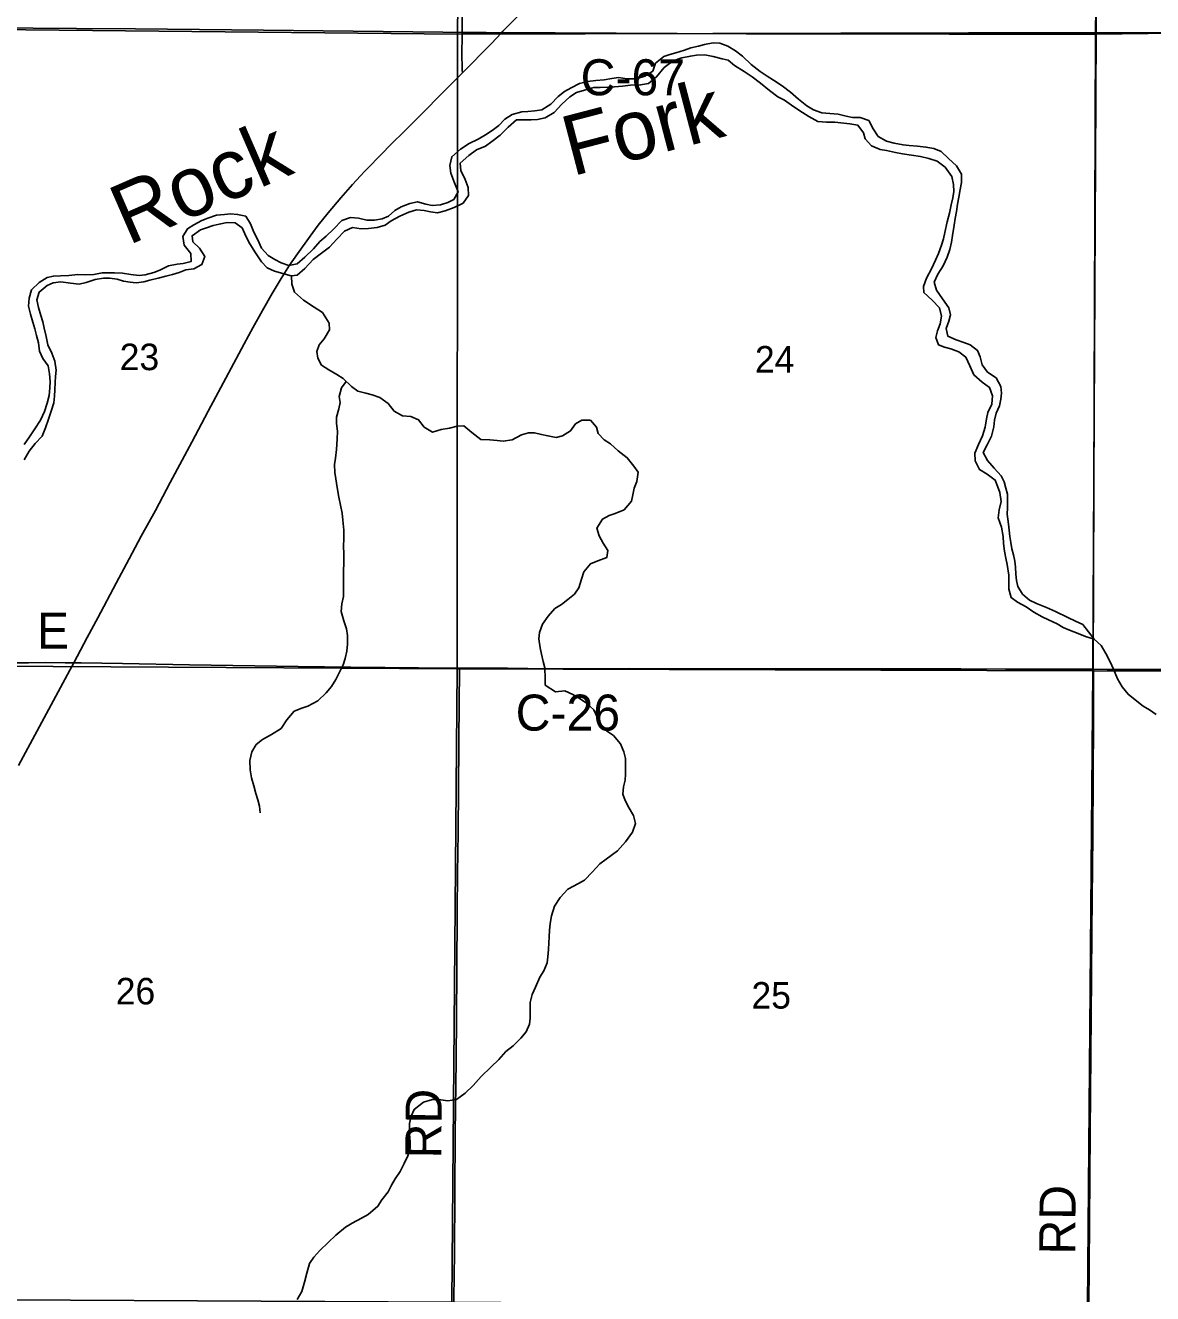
# Model space of a CAD drawing. Extents: x 1584893 to 1934202, y 663575 to 1091909.
# Drawn here: x 1800576 to 1809965, y 969270 to 979837 of the extents above; entities that cross this region are included whole.
import ezdxf

# ---------------------------------------------------------------- set-up
doc = ezdxf.new("R2010")
doc.units = 0
for name, color, linetype in [('GM_X_County_Road', 7, 'Continuous'), ('GM_X_County_Road_Text', 7, 'Continuous'), ('GM_X_Minor_River', 7, 'Continuous'), ('GM_X_Minor_River_Text', 7, 'Continuous'), ('GM_X_Section', 7, 'Continuous'), ('GM_X_Section_Text', 7, 'Continuous'), ('GM_X_State_Route', 7, 'Continuous'), ('GM_X_Township', 7, 'Continuous'), ('GM_X_Township_Road', 7, 'Continuous'), ('GM_X_Township_Road_Text', 7, 'Continuous')]:
    doc.layers.add(name, color=color, linetype=linetype)

msp = doc.modelspace()

# ---------------------------------------------------------------- linework, layer by layer
at = {"layer": 'GM_X_County_Road'}
for points in [[(1798925, 979823), (1799031, 979825), (1799606, 979822), (1800640, 979814), (1801001, 979811), (1801493, 979807), (1802560, 979796), (1804053, 979779), (1804214, 979778)], [(1804214, 979778), (1804414, 979776), (1804543, 979775)], [(1804543, 979775), (1804543, 979775), (1804989, 979774), (1805497, 979772), (1806006, 979769), (1806580, 979767), (1807023, 979767), (1807499, 979767), (1808271, 979764), (1808878, 979764), (1809354, 979762), (1809494, 979763)], [(1809494, 979763), (1809928, 979768), (1810207, 979771), (1810781, 979777), (1810844, 979777)], [(1799195, 974526), (1799277, 974526), (1799458, 974525), (1799786, 974526), (1800016, 974526), (1800196, 974526), (1800409, 974526), (1800601, 974527), (1800748, 974528), (1800907, 974527), (1800979, 974525)], [(1800979, 974525), (1801040, 974525), (1801385, 974519), (1801942, 974509), (1802848, 974495), (1803288, 974489), (1804134, 974481), (1804193, 974481)], [(1804193, 974481), (1804381, 974480), (1804591, 974480), (1804934, 974477), (1805609, 974478), (1806118, 974475), (1806412, 974476), (1806772, 974477), (1807084, 974477), (1807364, 974475), (1807601, 974475), (1807785, 974476), (1807977, 974475), (1808104, 974476), (1808368, 974475), (1808740, 974473), (1809181, 974474), (1809474, 974473)], [(1809411, 966526), (1809413, 966778), (1809418, 967188), (1809418, 967350), (1809419, 967480), (1809419, 967547), (1809420, 967564), (1809422, 967793), (1809428, 968531), (1809436, 969499), (1809445, 970615), (1809456, 971911), (1809459, 972288), (1809466, 973092), (1809473, 974044), (1809474, 974473)], [(1809474, 974473), (1809588, 974471), (1809771, 974471), (1810328, 974471), (1810525, 974469), (1810673, 974468), (1810754, 974468)]]:
    msp.add_lwpolyline(points, dxfattribs=at)
at = {"layer": 'GM_X_Minor_River'}
for points in [[(1808216, 977557), (1808165, 977630), (1808146, 977698), (1808177, 977764), (1808221, 977834), (1808254, 977904), (1808275, 977968), (1808290, 978030), (1808299, 978086), (1808312, 978172), (1808322, 978228), (1808331, 978286), (1808340, 978348), (1808352, 978404), (1808363, 978470), (1808374, 978528), (1808373, 978598), (1808331, 978665), (1808266, 978726), (1808205, 978785), (1808143, 978810), (1808077, 978823), (1808007, 978831), (1807937, 978836), (1807887, 978841), (1807813, 978856), (1807749, 978871), (1807679, 978911), (1807638, 978974), (1807601, 979043), (1807529, 979070), (1807465, 979070), (1807413, 979081), (1807345, 979098), (1807277, 979101), (1807209, 979108), (1807141, 979134), (1807086, 979167), (1807016, 979222), (1806949, 979279), (1806881, 979332), (1806808, 979379), (1806756, 979412), (1806696, 979453), (1806621, 979510), (1806550, 979579), (1806490, 979624), (1806427, 979662), (1806361, 979689), (1806305, 979690), (1806232, 979677), (1806182, 979663), (1806118, 979648), (1806066, 979630), (1805993, 979607), (1805943, 979594), (1805893, 979578), (1805824, 979521), (1805803, 979455), (1805737, 979414), (1805666, 979392), (1805588, 979391), (1805516, 979402), (1805460, 979393), (1805398, 979384), (1805328, 979378), (1805259, 979369), (1805191, 979352), (1805123, 979317), (1805068, 979285), (1805013, 979244), (1804953, 979180), (1804878, 979133), (1804820, 979124), (1804762, 979120), (1804710, 979115), (1804631, 979094), (1804569, 979054), (1804520, 979003), (1804465, 978961), (1804409, 978924), (1804348, 978888), (1804274, 978851), (1804201, 978806), (1804128, 978742), (1804113, 978668), (1804121, 978604), (1804150, 978526), (1804181, 978451), (1804146, 978387), (1804096, 978360), (1804035, 978340), (1803965, 978337), (1803911, 978346), (1803841, 978367), (1803779, 978353), (1803707, 978324), (1803654, 978293), (1803602, 978247), (1803549, 978226), (1803485, 978214)], [(1803372, 978141), (1803434, 978143), (1803506, 978152), (1803573, 978173), (1803623, 978207), (1803696, 978248), (1803770, 978279), (1803833, 978299), (1803899, 978294), (1803951, 978283), (1804009, 978274), (1804073, 978290), (1804149, 978319), (1804222, 978356), (1804267, 978418), (1804263, 978486), (1804240, 978553), (1804203, 978627), (1804198, 978689), (1804269, 978753), (1804333, 978800), (1804408, 978829), (1804462, 978869), (1804531, 978922), (1804598, 978988), (1804667, 979049), (1804721, 979050), (1804789, 979050), (1804841, 979053), (1804907, 979066), (1804982, 979110), (1805045, 979179), (1805110, 979240), (1805166, 979276), (1805232, 979297), (1805311, 979320), (1805365, 979320), (1805429, 979321), (1805483, 979324), (1805551, 979330), (1805617, 979339), (1805700, 979340), (1805766, 979353), (1805833, 979407), (1805898, 979486), (1805972, 979541), (1806045, 979567), (1806115, 979580), (1806165, 979587), (1806235, 979590), (1806305, 979578), (1806379, 979559), (1806431, 979546), (1806483, 979503), (1806562, 979452), (1806630, 979407), (1806699, 979356), (1806773, 979293), (1806844, 979242), (1806898, 979212), (1806977, 979158), (1807049, 979111), (1807101, 979077), (1807176, 979036), (1807250, 979031), (1807318, 979030), (1807392, 979023), (1807444, 979017), (1807510, 979004), (1807558, 978941), (1807571, 978891), (1807624, 978834), (1807696, 978803), (1807750, 978794), (1807824, 978777), (1807882, 978767), (1807956, 978756), (1808032, 978743), (1808100, 978726), (1808170, 978705), (1808237, 978654), (1808292, 978577), (1808308, 978511), (1808309, 978453), (1808300, 978401), (1808286, 978341), (1808273, 978273), (1808254, 978199), (1808235, 978111), (1808224, 978059), (1808207, 978005), (1808183, 977935), (1808158, 977881), (1808123, 977809), (1808082, 977731), (1808057, 977661), (1808061, 977611), (1808128, 977546), (1808189, 977483), (1808206, 977415), (1808196, 977349)], [(1803485, 978214), (1803421, 978213), (1803351, 978230), (1803285, 978237), (1803213, 978212), (1803142, 978140), (1803083, 978081), (1803028, 978035), (1802976, 977976), (1802905, 977904), (1802840, 977851), (1802770, 977836), (1802708, 977858), (1802654, 977885), (1802598, 977918), (1802543, 977981), (1802512, 978049), (1802480, 978114), (1802451, 978184), (1802412, 978247), (1802344, 978262), (1802284, 978265), (1802234, 978261), (1802168, 978254), (1802095, 978231), (1802045, 978211), (1801980, 978176), (1801928, 978142), (1801889, 978077), (1801898, 978006), (1801954, 977935), (1801957, 977869), (1801890, 977852), (1801840, 977846), (1801768, 977833), (1801696, 977798), (1801645, 977779), (1801573, 977759), (1801523, 977754), (1801455, 977761), (1801385, 977772), (1801319, 977776), (1801265, 977775), (1801215, 977774), (1801146, 977762), (1801078, 977759), (1801012, 977760), (1800938, 977753), (1800870, 977750), (1800810, 977748), (1800757, 977735), (1800691, 977695), (1800628, 977632), (1800607, 977564), (1800602, 977498), (1800618, 977430), (1800637, 977363), (1800656, 977309), (1800670, 977252), (1800685, 977192), (1800694, 977122), (1800721, 977061), (1800767, 977000), (1800776, 976934), (1800783, 976870), (1800781, 976818), (1800774, 976752), (1800759, 976688), (1800736, 976620), (1800703, 976548), (1800656, 976476), (1800612, 976409), (1800567, 976345)], [(1800567, 976218), (1800608, 976288), (1800659, 976354), (1800716, 976415), (1800743, 976483), (1800769, 976555), (1800792, 976623), (1800813, 976691), (1800820, 976747), (1800822, 976801), (1800825, 976861), (1800826, 976912), (1800832, 976964), (1800823, 977040), (1800798, 977106), (1800763, 977175), (1800750, 977245), (1800734, 977314), (1800721, 977368), (1800704, 977420), (1800686, 977485), (1800673, 977549), (1800690, 977615), (1800759, 977669), (1800809, 977692), (1800871, 977699), (1800951, 977688), (1801023, 977680), (1801083, 977695), (1801158, 977720), (1801228, 977731), (1801280, 977731), (1801340, 977722), (1801394, 977705), (1801450, 977697), (1801500, 977692), (1801562, 977699), (1801612, 977715), (1801683, 977730), (1801747, 977747), (1801801, 977761), (1801858, 977778), (1801914, 977799), (1801980, 977809), (1802047, 977844), (1802071, 977910), (1802026, 977979), (1801971, 978034), (1801965, 978084), (1802034, 978133), (1802084, 978151), (1802141, 978168), (1802191, 978179), (1802257, 978193), (1802323, 978192), (1802381, 978149), (1802416, 978074), (1802447, 978016), (1802492, 977941), (1802544, 977866), (1802589, 977816), (1802651, 977789), (1802721, 977768), (1802789, 977751), (1802839, 977755), (1802903, 977810), (1802974, 977885), (1803043, 977939), (1803110, 977990), (1803171, 978054), (1803234, 978121), (1803300, 978152), (1803372, 978141)], [(1802792, 977751), (1802796, 977681), (1802819, 977614), (1802892, 977547), (1802982, 977488), (1803051, 977443), (1803106, 977356), (1803108, 977300), (1803065, 977226), (1803024, 977175), (1803005, 977119), (1803011, 977064), (1803044, 977006), (1803104, 976967), (1803171, 976928), (1803223, 976894), (1803294, 976828), (1803346, 976788), (1803412, 976771), (1803464, 976758), (1803530, 976735), (1803597, 976685), (1803648, 976622), (1803718, 976583), (1803786, 976578), (1803852, 976551), (1803899, 976488), (1803967, 976447), (1804039, 976469), (1804109, 976480), (1804174, 976497), (1804228, 976499), (1804295, 976444), (1804371, 976387), (1804445, 976384), (1804505, 976377), (1804555, 976372), (1804631, 976384), (1804708, 976425), (1804766, 976442), (1804816, 976442), (1804876, 976429), (1804928, 976418), (1804998, 976403), (1805050, 976417), (1805117, 976458), (1805157, 976516), (1805210, 976547), (1805282, 976546), (1805333, 976490), (1805347, 976435), (1805398, 976383), (1805450, 976350), (1805515, 976293), (1805589, 976234), (1805644, 976165), (1805681, 976114), (1805670, 976036), (1805646, 975981), (1805637, 975924), (1805626, 975872), (1805563, 975801), (1805489, 975770), (1805439, 975752), (1805382, 975723), (1805337, 975647), (1805355, 975585), (1805390, 975524), (1805429, 975462), (1805419, 975403), (1805344, 975376), (1805282, 975351), (1805227, 975285), (1805208, 975223), (1805187, 975151), (1805149, 975098), (1805094, 975052), (1805041, 975011), (1804987, 974977), (1804932, 974914), (1804883, 974848), (1804858, 974778), (1804854, 974726), (1804865, 974652), (1804874, 974597), (1804888, 974537), (1804903, 974483), (1804906, 974396), (1804907, 974340), (1804993, 974285), (1805069, 974292), (1805135, 974263), (1805198, 974225), (1805250, 974190), (1805311, 974135), (1805339, 974074), (1805358, 974022), (1805417, 973959), (1805475, 973920), (1805532, 973850), (1805562, 973785)], [(1809478, 974724), (1809384, 974846), (1809324, 974872), (1809258, 974903), (1809155, 974953), (1809081, 974986), (1808999, 975019), (1808941, 975047), (1808882, 975098), (1808843, 975161), (1808831, 975213), (1808826, 975265), (1808823, 975324), (1808819, 975374), (1808806, 975426), (1808794, 975476), (1808785, 975527), (1808776, 975579), (1808770, 975631), (1808765, 975681), (1808754, 975764), (1808756, 975816), (1808757, 975880), (1808756, 975930), (1808744, 975982), (1808729, 976033), (1808705, 976083), (1808646, 976148), (1808589, 976211), (1808555, 976277), (1808586, 976343), (1808623, 976415), (1808642, 976491), (1808649, 976547), (1808662, 976605), (1808690, 976667), (1808701, 976721), (1808706, 976771), (1808700, 976827), (1808661, 976900), (1808591, 976947), (1808546, 977008), (1808529, 977076), (1808508, 977129), (1808446, 977175), (1808394, 977194), (1808328, 977217), (1808259, 977248), (1808245, 977310), (1808268, 977372), (1808281, 977424), (1808269, 977484), (1808216, 977557)], [(1808196, 977349), (1808173, 977293), (1808160, 977235), (1808182, 977174), (1808233, 977156), (1808285, 977141), (1808351, 977118), (1808409, 977072), (1808444, 977001), (1808477, 976926), (1808546, 976865), (1808608, 976820), (1808633, 976750), (1808626, 976680), (1808594, 976612), (1808583, 976558), (1808570, 976490), (1808549, 976418), (1808514, 976344), (1808485, 976272), (1808487, 976208), (1808522, 976135), (1808587, 976097), (1808655, 976048), (1808672, 975997), (1808692, 975945), (1808703, 975871), (1808688, 975801), (1808679, 975734), (1808706, 975656), (1808721, 975579), (1808723, 975519), (1808732, 975457), (1808743, 975397), (1808755, 975344), (1808768, 975256), (1808769, 975204), (1808768, 975140), (1808788, 975069), (1808839, 975030), (1808913, 974992), (1808976, 974949), (1809046, 974910), (1809098, 974883), (1809169, 974850), (1809221, 974821), (1809273, 974797), (1809345, 974770), (1809407, 974745), (1809478, 974724)], [(1803248, 976870), (1803208, 976817), (1803189, 976745), (1803197, 976695), (1803188, 976643), (1803167, 976573), (1803169, 976519), (1803176, 976457), (1803173, 976389), (1803168, 976302), (1803159, 976232), (1803152, 976178), (1803154, 976112), (1803161, 976060), (1803174, 975987), (1803187, 975907), (1803201, 975839), (1803214, 975772), (1803221, 975714), (1803228, 975630), (1803229, 975565), (1803226, 975493), (1803228, 975439), (1803225, 975208), (1803226, 975136), (1803226, 975078), (1803211, 975016), (1803206, 974954), (1803229, 974875), (1803250, 974809), (1803258, 974753), (1803259, 974681), (1803254, 974624), (1803241, 974562), (1803223, 974510), (1803198, 974459), (1803163, 974387), (1803125, 974329), (1803082, 974277), (1803013, 974210), (1802930, 974165), (1802880, 974149), (1802816, 974122), (1802753, 974051), (1802706, 973979), (1802627, 973928), (1802550, 973888), (1802498, 973845), (1802463, 973785), (1802446, 973711), (1802449, 973633), (1802461, 973567), (1802480, 973500), (1802497, 973436), (1802512, 973385), (1802526, 973331), (1802533, 973275)], [(1809478, 974724), (1809536, 974669), (1809575, 974603), (1809612, 974534), (1809640, 974472), (1809673, 974393), (1809712, 974326), (1809761, 974264), (1809821, 974217), (1809886, 974164), (1809938, 974135), (1809994, 974094)], [(1805562, 973785), (1805575, 973729), (1805576, 973669), (1805575, 973598), (1805571, 973548), (1805558, 973492), (1805553, 973432), (1805573, 973378), (1805606, 973315), (1805641, 973253), (1805657, 973188), (1805632, 973114), (1805575, 973035), (1805508, 972959), (1805415, 972890), (1805362, 972851), (1805299, 972785), (1805232, 972716), (1805182, 972688), (1805095, 972639), (1805030, 972572), (1804983, 972498), (1804958, 972418), (1804948, 972354), (1804941, 972296), (1804938, 972244), (1804936, 972194), (1804933, 972138), (1804928, 972077), (1804922, 972027), (1804895, 971961), (1804862, 971908), (1804825, 971824), (1804798, 971762), (1804782, 971696), (1804781, 971640), (1804780, 971566), (1804774, 971516), (1804747, 971452), (1804704, 971400), (1804639, 971335), (1804579, 971287), (1804520, 971220), (1804453, 971158), (1804372, 971079), (1804305, 971004), (1804240, 970940), (1804167, 970887), (1804095, 970878), (1804017, 970889), (1803967, 970889), (1803891, 970866), (1803814, 970805), (1803789, 970749), (1803776, 970689), (1803777, 970603), (1803782, 970536), (1803780, 970484), (1803763, 970418), (1803730, 970354), (1803697, 970289), (1803657, 970227), (1803626, 970173), (1803597, 970119), (1803546, 970052), (1803512, 969998), (1803431, 969931), (1803376, 969899), (1803298, 969858), (1803243, 969823), (1803162, 969757), (1803097, 969696), (1803029, 969629), (1802980, 969575), (1802943, 969521), (1802920, 969441), (1802901, 969365), (1802878, 969287), (1802839, 969222)]]:
    msp.add_lwpolyline(points, dxfattribs=at)
at = {"layer": 'GM_X_Section'}
for points in [[(1798942, 985111), (1804235, 985060), (1804176, 979762), (1798921, 979816)], [(1804235, 985060), (1809528, 985044), (1809495, 979777), (1804176, 979762)], [(1798921, 979816), (1804176, 979762), (1804173, 974476), (1798880, 974507)], [(1804176, 979762), (1809495, 979777), (1809466, 974458), (1804173, 974476)], [(1809495, 979777), (1815113, 979758), (1815015, 974433), (1809466, 974458)], [(1798880, 974507), (1804173, 974476), (1804129, 969200), (1798830, 969226)], [(1804173, 974476), (1809466, 974458), (1809423, 969163), (1804129, 969200)], [(1809466, 974458), (1815015, 974433), (1814948, 969116), (1809423, 969163)]]:
    msp.add_lwpolyline(points, close=True, dxfattribs=at)
at = {"layer": 'GM_X_State_Route'}
for points in [[(1803602, 978824), (1803759, 978980), (1804169, 979393), (1804217, 979442), (1804456, 979683), (1804543, 979775), (1804554, 979787), (1804829, 980068)], [(1802399, 977182), (1802470, 977316), (1802550, 977460), (1802632, 977602), (1802707, 977728), (1802777, 977839), (1802842, 977934), (1802947, 978080), (1803016, 978172), (1803098, 978274), (1803204, 978400), (1803301, 978511), (1803402, 978619), (1803562, 978783), (1803602, 978824)], [(1800519, 973671), (1800714, 974032), (1800947, 974465), (1800979, 974525), (1801092, 974737), (1801179, 974900), (1801333, 975189), (1801442, 975391), (1801542, 975580), (1801659, 975796), (1801782, 976028), (1801962, 976364), (1802100, 976621), (1802269, 976940), (1802399, 977182)]]:
    msp.add_lwpolyline(points, dxfattribs=at)
at = {"layer": 'GM_X_Township'}
msp.add_lwpolyline([(1783032, 985019), (1784945, 985035), (1785146, 985038), (1785879, 985049), (1788294, 985063), (1790446, 985072), (1793655, 985091), (1798944, 985119), (1804246, 985060), (1804440, 985061), (1804717, 985058), (1805634, 985060), (1809554, 985051), (1809490, 979763), (1809470, 974481), (1809409, 966524)], dxfattribs=at)
msp.add_lwpolyline([(1809388, 963837), (1809397, 965194), (1809409, 966524), (1809470, 974481), (1809490, 979763), (1809554, 985051), (1810918, 985033), (1820580, 985048), (1828627, 985061), (1836217, 985098), (1839819, 985043), (1841171, 985014), (1841533, 985009), (1841532, 984992), (1841496, 979677), (1841459, 974382), (1841436, 971009), (1841405, 966456), (1841387, 963824), (1839237, 963824), (1832077, 963824), (1823776, 963824), (1815539, 963824)], close=True, dxfattribs=at)
at = {"layer": 'GM_X_Township_Road'}
for points in [[(1804214, 979778), (1804214, 979801), (1804219, 980310), (1804223, 981033), (1804226, 981460), (1804229, 981953), (1804236, 982561), (1804242, 983547), (1804243, 983842), (1804244, 984187), (1804242, 984375)], [(1804217, 979442), (1804215, 979467), (1804214, 979488), (1804213, 979506), (1804212, 979571), (1804214, 979778)], [(1804122, 966546), (1804122, 966576), (1804123, 967002), (1804131, 967707), (1804141, 968691), (1804144, 968986), (1804144, 969117), (1804144, 969231), (1804151, 969608), (1804157, 970608), (1804164, 971214), (1804170, 971952), (1804174, 972460), (1804176, 972770), (1804181, 973114), (1804190, 974213), (1804193, 974442), (1804193, 974458), (1804193, 974481)]]:
    msp.add_lwpolyline(points, dxfattribs=at)

# ---------------------------------------------------------------- texts
at = {"layer": 'GM_X_County_Road_Text'}
for s, rotation, p in [('C-67', 0, (1805201, 979254)), ('E', 0, (1800673, 974644)), ('C-26', 0, (1804660, 973961)), ('RD', 89.5063, (1809320, 969595))]:
    msp.add_text(s, height=300, rotation=rotation, dxfattribs=at).set_placement(p)
at = {"layer": 'GM_X_Minor_River_Text'}
for s, rotation, p in [('Fork', 14.6456, (1805129, 978578)), ('Rock', 23.5153, (1801432, 978001))]:
    msp.add_text(s, height=500.1, rotation=rotation, dxfattribs=at).set_placement(p)
at = {"layer": 'GM_X_Section_Text'}
for s, p in [('23', (1801362, 976964)), ('24', (1806653, 976944)), ('26', (1801329, 971680)), ('25', (1806624, 971645))]:
    msp.add_text(s, height=221, rotation=0, dxfattribs=at).set_placement(p)
at = {"layer": 'GM_X_Township_Road_Text'}
msp.add_text('RD', height=300, rotation=89.5063, dxfattribs=at).set_placement((1804040, 970396))

doc.saveas('drawing.dxf')
